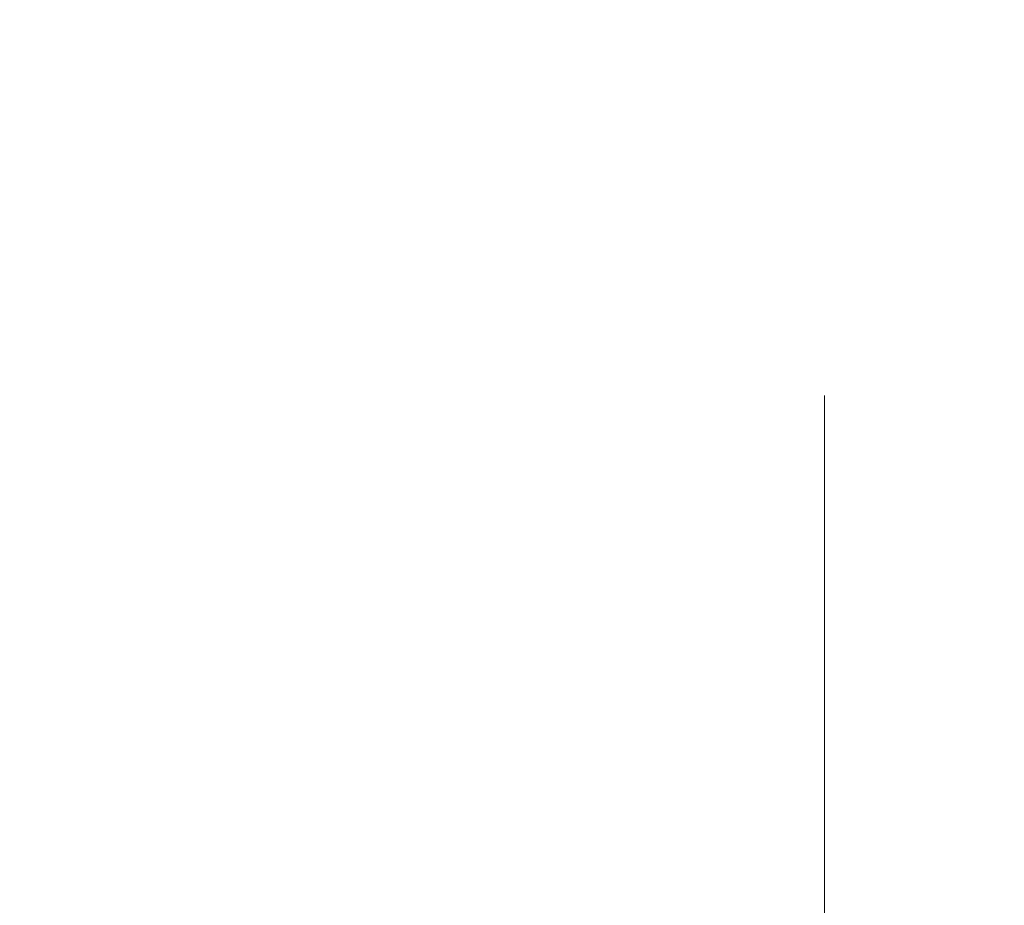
# Model space of a CAD drawing. Header units: millimetres. Extents: x -21522 to 71342, y -39668 to 2056.
# Tile 607 of 656: x -2688.42 to -2686.21, y -24909.61 to -24907.61. Entities that reach past the tile are written whole.
import ezdxf

# ---------------------------------------------------------------- set-up
doc = ezdxf.new("R2010")
doc.units = ezdxf.units.MM
doc.linetypes.add('Tiret point', pattern=[6.25, 2.5, -1.875, 0, -1.875])
for name, color, linetype, lineweight in [('A-ANNO-DIMS', 211, 'Continuous', 9), ('A-ANNO-DIMS-50', 211, 'Continuous', 9), ('G-ANNO-SYMB', 111, 'Continuous', 9)]:
    doc.layers.add(name, color=color, linetype=linetype, lineweight=lineweight)
doc.styles.add('Trebuchet MS_1', font='trebuc.ttf', dxfattribs={"height": 90})
doc.dimstyles.new('Cotes100e_Intérieur', dxfattribs={"dimscale": 304.8, "dimtxt": 92.785582, "dimasz": 0.246063, "dimexe": 0.164042, "dimexo": 0.0625, "dimgap": 0.032808, "dimtad": 1, "dimdec": 0, "dimlfac": 0.1, "dimzin": 0, "dimdsep": 46, "dimtxsty": 'Trebuchet MS_1', "dimblk1": 'OBLIQUE', "dimblk2": 'OBLIQUE', "dimsah": 1, "dimcen": 0.09, "dimdle": 0.164042, "dimazin": 0, "dimtfac": 1, "dimtdec": 4, "dimtix": 1, "dimtmove": 0, "dimatfit": 3, "dimfxl": 0.164042, "dimfxlon": 1, "dimtvp": 1, "dimtolj": 1, "dimtzin": 0, "dimarcsym": 2})

# ---------------------------------------------------------------- blocks, each defined once
blk = doc.blocks.new('DIMBLOCK138-00_RDC_50e Copie 1 - Dépendante 1')
at = {"layer": 'A-ANNO-DIMS-50'}
for p, q in [((-530.1611, -25634.2494), (-530.1611, -24868.7637)), ((-2727.8558, -25634.2494), (-2727.8558, -25584.2494)), ((-2727.8558, -25634.2494), (-2690.3558, -25596.7494)), ((-530.1611, -25634.2494), (-492.6611, -25596.7494)), ((-2727.8558, -25634.2494), (-2765.3558, -25671.7494)), ((-2727.8558, -25634.2494), (-530.1611, -25634.2494)), ((-2727.8558, -25634.2494), (-2727.8558, -25684.2494)), ((-530.1611, -25634.2494), (-567.6611, -25671.7494)), ((-530.1611, -25634.2494), (-530.1611, -25684.2494))]:
    blk.add_line(p, q, dxfattribs=at)
at = {"layer": 'A-ANNO-DIMS-50', "color": 0, "insert": (-1728.0845, -25509.0872), "char_height": 90, "width": 237.782711, "attachment_point": 1, "line_spacing_factor": 1.048425, "style": 'Trebuchet MS_1'}
blk.add_mtext('220', dxfattribs=at)
blk = doc.blocks.new('_Oblique')
at = {"color": 0, "linetype": 'ByBlock', "lineweight": -2}
blk.add_line((-0.5, -0.5), (0.5, 0.5), dxfattribs=at)

msp = doc.modelspace()

# ---------------------------------------------------------------- linework, layer by layer
at = {"layer": 'G-ANNO-SYMB', "linetype": 'Tiret point'}
msp.add_line((-2686.6116, 466.1395), (-2686.6116, -36658.4038), dxfattribs=at)

# ---------------------------------------------------------------- dimensions: what is measured, and where the dimension line sits
at = {"layer": 'A-ANNO-DIMS'}
dim = msp.add_linear_dim(base=(-530.1611, -25634.2494), p1=(-2727.8558, -25584.2494), p2=(-530.1611, -24868.7637), dimstyle='Cotes100e_Intérieur', override={"dimpost": '<>', "dimfxl": 2311.229494}, dxfattribs=at)
dim.commit()
dim.dimension.update_dxf_attribs({"geometry": 'DIMBLOCK138-00_RDC_50e Copie 1 - Dépendante 1', "text_midpoint": (-1629.0084, -25578.4615)})

doc.saveas('drawing.dxf')
